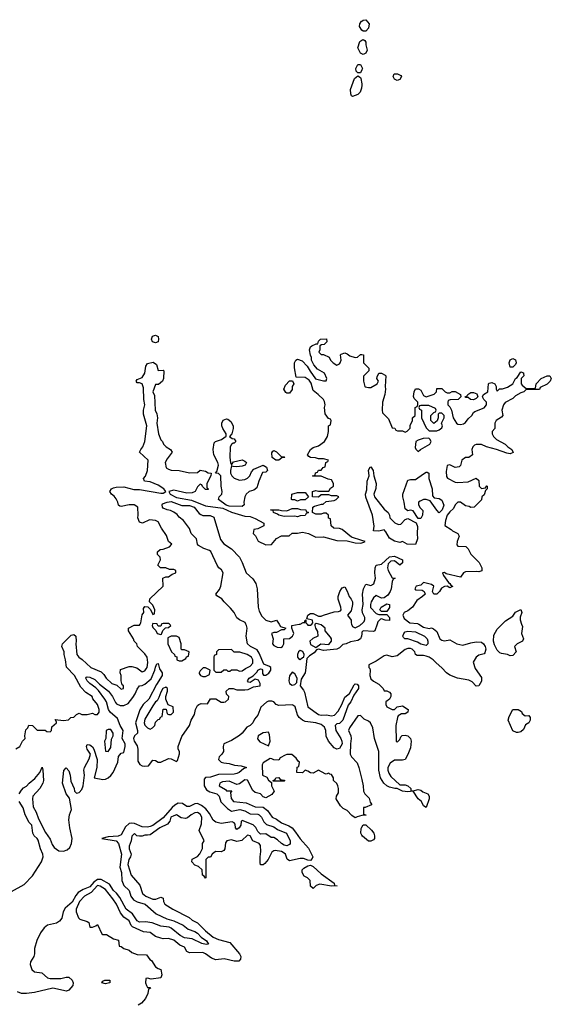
# Model space of a CAD drawing. Header units: inches. Extents: x 2601682 to 2755810, y 449311 to 584050.
# Tile 295 of 505: x 2687397 to 2691442, y 477107 to 484602. Entities that reach past the tile are written whole.
import ezdxf

# ---------------------------------------------------------------- set-up
doc = ezdxf.new("R2010")
doc.units = ezdxf.units.IN
doc.header["$MEASUREMENT"] = 0
for name, color, linetype in [('C6487', 7, 'Continuous'), ('C6488', 7, 'Continuous'), ('C6497', 7, 'Continuous'), ('C6498', 7, 'Continuous')]:
    doc.layers.add(name, color=color, linetype=linetype)

msp = doc.modelspace()

# ---------------------------------------------------------------- linework, layer by layer
at = {"layer": 'C6487', "color": 2}
for points, elevation in [([(2687368.9, 479051.1), (2687398, 479070), (2687418, 479110), (2687438, 479130), (2687435.3, 479150), (2687444.7, 479195.3), (2687458, 479210), (2687467.3, 479232.7), (2687494, 479230), (2687530, 479194), (2687590, 479194), (2687603.6, 479183.6), (2687630, 479182), (2687638, 479190), (2687642, 479218), (2687678, 479250), (2687678, 479258), (2687666, 479274), (2687730, 479266), (2687767.3, 479272.7), (2687786, 479290), (2687810, 479292), (2687830, 479312), (2687850, 479322), (2687870, 479312), (2687910, 479312), (2687950, 479322), (2687970, 479312), (2687990, 479312), (2688002, 479330), (2688002, 479350), (2687990, 479388), (2687952.9, 479432.9), (2687948, 479450), (2687900.9, 479480.9), (2687861.5, 479521.5), (2687815.1, 479610), (2687753.2, 479673.2), (2687746, 479730), (2687735.1, 479770), (2687736, 479790), (2687719, 479830), (2687720.2, 479839.8), (2687722, 479850), (2687790, 479916), (2687810, 479921), (2687824.7, 479910), (2687827.3, 479870), (2687824, 479850), (2687831, 479770), (2687846.8, 479750), (2687872.7, 479732.7), (2687938, 479670), (2688017.1, 479637.1), (2688037.5, 479617.5), (2688056, 479590), (2688098, 479550), (2688136, 479536), (2688170, 479504.7), (2688186, 479510), (2688186, 479530), (2688178, 479538), (2688168, 479570), (2688168.7, 479610), (2688162, 479630), (2688165.2, 479654.8), (2688230, 479678), (2688250, 479678), (2688287.3, 479667.3), (2688330, 479638), (2688350, 479646), (2688360.1, 479659.9), (2688366, 479670), (2688371.3, 479708.7), (2688366, 479750), (2688350, 479775.1), (2688294, 479830), (2688288.7, 479850), (2688268, 479870), (2688262, 479890), (2688226, 479950), (2688226, 479970), (2688268.4, 479991.6), (2688310, 479994), (2688313, 480000)], 6), ([(2687394, 478710), (2687410, 478736), (2687426.6, 478753.4), (2687450, 478766.8), (2687469, 478790), (2687513.3, 478826.7), (2687549.2, 478870), (2687568.7, 478911.3), (2687574, 478890), (2687579.3, 478810), (2687574.4, 478790), (2687550, 478749.4), (2687496.3, 478690), (2687493.4, 478670), (2687499.1, 478610), (2687523, 478570), (2687539.1, 478519.1), (2687594.7, 478414.7), (2687630, 478362.8), (2687643.4, 478323.4), (2687659.4, 478299.4), (2687695.9, 478275.9), (2687730, 478271.3), (2687758, 478282), (2687778.6, 478301.4), (2687791, 478330), (2687796.8, 478370), (2687777.6, 478450), (2687769.8, 478510), (2687776.4, 478550), (2687791.1, 478590), (2687775.1, 478675.1), (2687750, 478709), (2687722.9, 478790), (2687732.5, 478887.5), (2687750, 478906), (2687770, 478882.8), (2687781.3, 478850), (2687785.5, 478805.5), (2687810.4, 478750), (2687813.4, 478730), (2687830, 478713.4), (2687850, 478719.5), (2687870, 478742), (2687879.1, 478770), (2687889.4, 478850), (2687886, 478890), (2687889.3, 478910), (2687925.7, 478974.3), (2687936, 479010), (2687909.6, 479050), (2687904.5, 479070), (2687910, 479084.7), (2687930, 479082), (2687950, 479067.3), (2687961.6, 479050), (2687986, 478970), (2687984.9, 478910), (2687964.7, 478830), (2688030, 478816.9), (2688050, 478820.2), (2688070, 478831.6), (2688091.5, 478848.5), (2688108.5, 478870), (2688143.5, 478950), (2688150, 478992), (2688170, 479018), (2688190, 479024.7), (2688199, 479070), (2688199, 479090), (2688178, 479130), (2688185.6, 479190), (2688160.5, 479230), (2688142.6, 479282.6), (2688086, 479330), (2688073.6, 479350), (2688056.9, 479410), (2688044.7, 479430), (2687995.8, 479495.8), (2687975.6, 479515.6), (2687930, 479547.6), (2687910, 479569.6), (2687899.3, 479590), (2687902.5, 479597.5), (2687910, 479600.7), (2687930, 479597.6), (2687970, 479578.4), (2688004.5, 479544.5), (2688074, 479490), (2688103.8, 479450), (2688124.9, 479404.9), (2688134.3, 479394.3), (2688162, 479382), (2688190, 479380.9), (2688222.5, 479397.5), (2688258, 479442), (2688277, 479470), (2688290, 479506), (2688308.7, 479530), (2688330, 479534), (2688350, 479544.9), (2688396.8, 479583.2), (2688426.3, 479650), (2688430, 479674), (2688440.4, 479699.6), (2688450, 479702), (2688461.3, 479661.3), (2688480.5, 479630), (2688481.6, 479610), (2688437.8, 479542.2), (2688379.5, 479430), (2688336.3, 479390), (2688311.7, 479348.3), (2688278.7, 479250), (2688294.4, 479190), (2688292.7, 479170), (2688270.6, 479149.4), (2688264, 479130), (2688267.3, 479110), (2688290, 479074), (2688296.9, 479050), (2688296.7, 478956.7), (2688312.1, 478932.1), (2688330, 478922.3), (2688350, 478918.9), (2688376.9, 478923.1), (2688410, 478966), (2688430, 478962.8), (2688450, 478950.7), (2688470, 478950.5), (2688530, 478978.8), (2688550, 478976), (2688590, 478956), (2688597.5, 478962.5), (2688612.1, 479012.1), (2688612.3, 479030), (2688602.7, 479050), (2688602, 479070), (2688630, 479144.7), (2688689.5, 479230), (2688702, 479270), (2688726.2, 479313.8), (2688735.1, 479350), (2688750, 479380.7), (2688761.2, 479390), (2688776.8, 479396.8), (2688827.3, 479392.7), (2688850, 479431.3), (2688890, 479430.8), (2688930, 479407.3), (2688950, 479405.5), (2688962, 479410), (2688985.2, 479430), (2688988, 479450), (2688970, 479468), (2688969.4, 479489.4), (2688990, 479510.3), (2689022, 479510), (2689050, 479500.7), (2689110, 479501), (2689136, 479504), (2689177.2, 479522.8), (2689226, 479530), (2689228, 479550), (2689214, 479574), (2689190, 479582), (2689150, 479555.3), (2689138, 479558), (2689129.5, 479570), (2689142.7, 479590), (2689174, 479606), (2689203.3, 479636.7), (2689210, 479650.5), (2689230, 479661), (2689238.8, 479658.8), (2689244.7, 479650), (2689245.4, 479625.4), (2689252.7, 479612.7), (2689270, 479612), (2689293.6, 479626.4), (2689308.7, 479650), (2689308.7, 479670), (2689298.6, 479678.6), (2689255.3, 479695.3), (2689219.3, 479779.3), (2689203.8, 479803.8), (2689154, 479830), (2689129.5, 479850), (2689121.2, 479910), (2689128.7, 479970), (2689124, 479990), (2689118.5, 480000)], 2), ([(2688408, 480000), (2688404.7, 479990), (2688410, 479974), (2688432, 479952), (2688442, 479930), (2688470, 479922), (2688475.3, 479924.7), (2688487.3, 479952.7), (2688507.3, 479972.7), (2688530, 479974), (2688546, 479990), (2688536, 480000)], 6), ([(2688477, 480000), (2688470, 479986), (2688450, 479986), (2688443, 480000)], 6), ([(2689371.2, 480000), (2689382.8, 479982.8), (2689422, 479970), (2689410, 479958), (2689390, 479958), (2689350, 479938), (2689330, 479938), (2689314, 479930), (2689326, 479890), (2689321, 479850), (2689330, 479838), (2689355.3, 479824.7), (2689383.6, 479823.6), (2689398, 479830), (2689408, 479850), (2689406, 479890), (2689450, 479891), (2689474, 479910), (2689482, 479930), (2689468, 479970), (2689468.7, 479990), (2689524.4, 480000)], 2), ([(2689584, 480000), (2689590, 479994), (2689610, 479992), (2689620.4, 479999.6), (2689620.7, 480000)], 2), ([(2689645, 480000), (2689642, 479998), (2689642, 479990), (2689646.8, 479970), (2689663.5, 479943.5), (2689664.7, 479910), (2689628.5, 479891.5), (2689605.5, 479870), (2689610, 479846), (2689650, 479822), (2689689.4, 479850.6), (2689750, 479846.8), (2689769, 479870), (2689769, 479890), (2689762, 479902), (2689722, 479950), (2689722, 479970), (2689690, 479995.3), (2689674.2, 480000)], 2), ([(2689922.3, 480000), (2689930, 479982), (2689950, 479971.3), (2689986, 479990), (2689996.6, 480000)], 2), ([(2690000, 479925.9), (2689998.8, 479910), (2689990.7, 479890), (2689970, 479876), (2689914.9, 479865.1), (2689882, 479850), (2689855.3, 479844.7), (2689830, 479821.2), (2689810, 479809.6), (2689710, 479800.7), (2689670, 479809.3), (2689654.8, 479805.2), (2689638.3, 479781.7), (2689601.3, 479758.7), (2689581.4, 479738.6), (2689572.9, 479647.1), (2689568, 479630), (2689538, 479582), (2689531, 479530), (2689557.5, 479497.5), (2689563.4, 479483.4), (2689590.6, 479370), (2689670, 479313.4), (2689690, 479308.2), (2689730.4, 479310.4), (2689770, 479302), (2689791.9, 479308.1), (2689821, 479339), (2689849, 479390), (2689870, 479444.7), (2689907.3, 479472.7), (2689942.5, 479537.5), (2689950, 479546), (2689964.7, 479544.7), (2689974.8, 479530), (2689974, 479510), (2689940.4, 479459.6), (2689916.3, 479410), (2689895.9, 479384.1), (2689856.3, 479270), (2689830, 479245.2), (2689810, 479242), (2689798, 479230), (2689802, 479190), (2689840.5, 479130), (2689848, 479110), (2689850, 479088.7), (2689830, 479053.2), (2689810, 479049.3), (2689790, 479059), (2689746.6, 479110), (2689730, 479148), (2689726, 479190), (2689716.6, 479216.6), (2689690, 479236), (2689650, 479249.3), (2689570, 479259.6), (2689548.4, 479268.4), (2689524.5, 479290), (2689512, 479310), (2689494, 479370), (2689481.2, 479381.2), (2689470, 479385.2), (2689370, 479381.6), (2689349.7, 479389.7), (2689330, 479409.2), (2689315.5, 479415.5), (2689290, 479413.2), (2689274.4, 479405.6), (2689230.7, 479369.3), (2689210, 479308.7), (2689183.5, 479276.5), (2689170.7, 479250), (2689150.8, 479230), (2689124.7, 479215.3), (2689090, 479169.5), (2689070, 479152), (2689010, 479116), (2688951, 479090), (2688944.9, 479070), (2688946.8, 479030), (2688934.8, 479010), (2688914.8, 478990), (2688910.8, 478970), (2688931.3, 478950), (2688950, 478943.8), (2688990, 478940.4), (2689032, 478928), (2689082, 478922), (2689122, 478910), (2689101, 478899), (2689066.8, 478870), (2689050, 478863), (2689030, 478858.9), (2688910, 478855.8), (2688850, 478834.5), (2688810, 478834), (2688800.4, 478819.6), (2688801.1, 478770), (2688818.3, 478738.3), (2688844, 478724), (2688898, 478710), (2688914.9, 478690), (2688927.2, 478647.2), (2688977.6, 478597.6), (2689010, 478578), (2689072, 478590), (2689110, 478578.7), (2689150, 478555.5), (2689210, 478554.6), (2689219.1, 478550), (2689237, 478530), (2689255.5, 478495.5), (2689275.3, 478475.3), (2689330, 478457.1), (2689357.6, 478437.6), (2689426.8, 478410), (2689456.3, 478350), (2689454.8, 478330), (2689450, 478324), (2689430, 478312.7), (2689410, 478318.4), (2689389.3, 478330), (2689359.5, 478359.5), (2689330, 478375.3), (2689310, 478375.3), (2689270, 478405.2), (2689230, 478400.9), (2689210, 478421.2), (2689193.3, 478453.3), (2689172.6, 478472.6), (2689090, 478506), (2689082, 478498), (2689078.8, 478470), (2689066, 478450), (2689050, 478437.2), (2689039.3, 478450), (2689037.2, 478477.2), (2689029.2, 478489.2), (2689014.6, 478494.6), (2688930, 478484.2), (2688890, 478492.3), (2688870, 478509.3), (2688840.1, 478560.1), (2688813.4, 478593.4), (2688780.7, 478620.7), (2688750, 478636), (2688730, 478632.7), (2688690, 478612), (2688670, 478612), (2688635.8, 478635.8), (2688602.8, 478637.2), (2688577.1, 478622.9), (2688556.3, 478603.7), (2688490, 478527.1), (2688410, 478468.6), (2688390, 478459.2), (2688370, 478455.3), (2688330, 478458.2), (2688270, 478482.8), (2688250, 478485.8), (2688230, 478482), (2688201.6, 478458.4), (2688170, 478396.9), (2688146.3, 478386.3), (2688070, 478381.2), (2688022, 478370), (2688130, 478350.8), (2688150, 478330.7), (2688172.6, 478250), (2688160.3, 478150), (2688172.4, 478110), (2688175.5, 478050), (2688190, 478011.3), (2688230, 477972), (2688244, 477930), (2688262.4, 477902.4), (2688290, 477887.3), (2688350.7, 477870), (2688436.5, 477796.5), (2688516.5, 477756.5), (2688570, 477742), (2688641, 477710), (2688678, 477678), (2688730, 477660.5), (2688750, 477647.3), (2688777.4, 477617.4), (2688819.1, 477590), (2688834.4, 477565.6), (2688817.1, 477562.9), (2688782, 477570), (2688710, 477604.5), (2688650, 477611.6), (2688618, 477630), (2688550, 477686), (2688534, 477694), (2688470, 477700.7), (2688406, 477726), (2688353.3, 477733.3), (2688310, 477732.8), (2688290, 477742.4), (2688255.8, 477795.8), (2688208, 477830), (2688159.6, 477919.6), (2688133.7, 477953.7), (2688110, 477972.7), (2688080.1, 478020.1), (2688016.3, 478056.3), (2687990, 478055.6), (2687962.4, 478037.6), (2687930, 478000.4), (2687879.3, 477980.7), (2687842.9, 477957.1), (2687824.7, 477935.3), (2687795.6, 477884.4), (2687742.5, 477837.5), (2687728, 477810), (2687716.7, 477763.3), (2687701.1, 477738.9), (2687676.7, 477723.3), (2687610, 477709.6), (2687584.4, 477690), (2687555.8, 477650), (2687528.2, 477591.8), (2687510.5, 477530.5), (2687510.8, 477490), (2687503.8, 477470), (2687479.5, 477430), (2687477, 477410), (2687490, 477371), (2687510, 477354.4), (2687565.1, 477345.1), (2687610, 477307.7), (2687630, 477303), (2687710, 477303), (2687750, 477314.4), (2687770, 477312.2), (2687795.5, 477290), (2687804.9, 477270), (2687800.7, 477250), (2687770, 477213.2), (2687752.2, 477207.8), (2687650, 477229.6), (2687510, 477196.3), (2687450, 477187.8), (2687410, 477189.6), (2687380.8, 477200.8)], 2), ([(2690000, 479294.7), (2689990, 479304), (2689970, 479302), (2689906, 479210), (2689899.1, 479190), (2689917.3, 479150), (2689919.1, 479130), (2689913.4, 479090), (2689911.1, 479011.1), (2689922, 478990), (2689965.4, 478945.4), (2689978, 478910), (2690000, 478817.6)], 6), ([(2690000, 478543.4), (2689965.4, 478534.6), (2689950, 478526), (2689923.1, 478543.1), (2689890, 478582), (2689858, 478598), (2689838, 478618), (2689805.2, 478670), (2689808, 478690), (2689823.1, 478716.9), (2689824, 478750), (2689819, 478770), (2689810, 478788), (2689786, 478810), (2689786, 478830), (2689770, 478855.3), (2689758, 478858), (2689750, 478866), (2689730, 478858), (2689720.4, 478860.4), (2689670, 478888), (2689630, 478866), (2689610, 478868), (2689590, 478882), (2689570, 478888), (2689550, 478868), (2689506, 478870), (2689508.4, 478911.6), (2689522, 478918), (2689526, 478950), (2689516.4, 478956.4), (2689500.4, 478980.4), (2689468.4, 479008.4), (2689430, 479008.7), (2689416.9, 479003.1), (2689378, 478982), (2689370, 478966), (2689330, 478968), (2689316.4, 478976.4), (2689302, 478978), (2689250, 478946), (2689242, 478930), (2689244.7, 478850), (2689276.9, 478836.9), (2689290, 478814), (2689314, 478794), (2689314, 478770), (2689334, 478730), (2689316.9, 478703.1), (2689270, 478678), (2689250, 478686), (2689228.9, 478708.9), (2689190, 478719), (2689170, 478734), (2689130, 478812), (2689110, 478814.5), (2689070, 478784), (2689050, 478779), (2688990, 478806), (2688941.1, 478798.9), (2688921, 478790), (2688916, 478770), (2688962, 478742), (2688970, 478732), (2689011.3, 478731.3), (2689002, 478718), (2689006.8, 478673.2), (2689024.7, 478650), (2689120.7, 478640.7), (2689190, 478610.7), (2689250, 478607.3), (2689282.5, 478582.5), (2689318, 478530), (2689350, 478515.5), (2689390, 478488.5), (2689445.7, 478465.7), (2689469.2, 478449.2), (2689496.7, 478416.7), (2689530, 478365.5), (2689594.9, 478294.9), (2689627.3, 478230), (2689623.5, 478216.5), (2689610, 478202), (2689590, 478202.7), (2689556.2, 478216.2), (2689530, 478217.7), (2689450, 478199.3), (2689432.1, 478212.1), (2689418.4, 478250), (2689410, 478258.4), (2689388.7, 478270), (2689342, 478278), (2689330, 478276), (2689315.9, 478264.1), (2689286.8, 478210), (2689262, 478178), (2689250, 478168.7), (2689230, 478168), (2689226, 478186), (2689226, 478230), (2689232.7, 478270), (2689230, 478315.3), (2689219, 478330), (2689171.7, 478351.7), (2689150, 478388), (2689130, 478395.3), (2689086.8, 478353.2), (2689050, 478345.2), (2689010, 478359), (2688974, 478350), (2688963.6, 478336.4), (2688958, 478290), (2688950, 478278), (2688930, 478268), (2688890, 478268.7), (2688876.9, 478263.1), (2688862, 478250), (2688850, 478226), (2688830, 478226), (2688814, 478210), (2688814, 478070), (2688810, 478066), (2688802, 478082), (2688788.4, 478088.4), (2688786, 478130), (2688756.4, 478156.4), (2688730, 478166), (2688708, 478190), (2688708.9, 478211.1), (2688749, 478231), (2688769, 478251), (2688787.3, 478292.7), (2688788.7, 478330), (2688802, 478350), (2688762, 478430), (2688780.4, 478479.6), (2688782.7, 478530), (2688770, 478555.1), (2688750, 478566), (2688730, 478563.7), (2688701, 478550), (2688674.8, 478525.2), (2688659.8, 478520.2), (2688625.2, 478525.2), (2688590, 478548), (2688570, 478542), (2688548.4, 478530), (2688539.9, 478500.1), (2688522.8, 478477.2), (2688462.8, 478450), (2688390, 478397.2), (2688370, 478393.2), (2688350, 478395.3), (2688330, 478386), (2688310, 478386), (2688288.7, 478388.7), (2688270, 478406), (2688250, 478386), (2688246, 478350), (2688231.3, 478310), (2688231.3, 478290), (2688246, 478250), (2688241, 478230), (2688228.2, 478210), (2688220.5, 478170), (2688246, 478090), (2688312.5, 478012.5), (2688330.7, 477950), (2688356, 477930), (2688410, 477907.7), (2688434, 477906), (2688470, 477922), (2688490, 477914), (2688492, 477890), (2688502, 477870), (2688562, 477830), (2688686.4, 477766.4), (2688710, 477747.7), (2688750, 477727.7), (2688810, 477666), (2688870, 477618.7), (2688910, 477599.5), (2688996.3, 477576.3), (2689070.7, 477490), (2689078.8, 477470), (2689078, 477450), (2689065.4, 477434.6), (2689030, 477436), (2688952.9, 477452.9), (2688890, 477446), (2688857.4, 477457.4), (2688810, 477491.8), (2688790, 477500.9), (2688690, 477499), (2688669.3, 477509.3), (2688650, 477542), (2688616.5, 477556.5), (2688570, 477595.6), (2688530, 477607), (2688490, 477605.2), (2688470, 477609), (2688430, 477624), (2688390, 477652), (2688339, 477659), (2688256.1, 477696.1), (2688246.2, 477706.2), (2688230, 477741.2), (2688189.6, 477769.6), (2688163.3, 477803.3), (2688134.3, 477870), (2688106, 477910), (2688050, 477979.6), (2688010, 478006.3), (2687990, 478011), (2687941.6, 477958.4), (2687890, 477929.3), (2687853.4, 477890), (2687826, 477830), (2687826, 477810), (2687844, 477764), (2687855.3, 477755.3), (2687910, 477738), (2687922, 477730), (2687930, 477694), (2687950, 477694), (2687976.4, 477703.6), (2687990, 477714), (2688022.8, 477642.8), (2688030, 477638), (2688056.8, 477636.8), (2688110, 477604.7), (2688150, 477594), (2688154, 477550), (2688170, 477546), (2688190, 477531.3), (2688230, 477518), (2688250, 477502), (2688290, 477484.7), (2688362, 477482), (2688387.1, 477447.1), (2688398.8, 477438.8), (2688431, 477391), (2688450, 477378), (2688471.6, 477371.6), (2688478, 477330), (2688470, 477308.7), (2688398, 477298), (2688370, 477306), (2688358, 477302), (2688354, 477270), (2688362, 477250), (2688370, 477234), (2688390, 477234), (2688392, 477230), (2688378, 477222), (2688372, 477190), (2688354, 477150), (2688323.6, 477116.4), (2688299.6, 477100.4)], 6), ([(2687333.8, 477966.2), (2687430, 478017.4), (2687494.2, 478085.8), (2687563, 478190), (2687575.1, 478230), (2687573.3, 478250), (2687556.3, 478290), (2687536.9, 478356.9), (2687529.3, 478370), (2687507, 478390), (2687498, 478410), (2687489.4, 478469.4), (2687469.4, 478490), (2687439.5, 478550), (2687423.3, 478603.3), (2687394, 478650)], 2), ([(2690000, 478394.8), (2689998, 478398), (2689994, 478410), (2689994.6, 478445.4), (2690000, 478454.8)], 6)]:
    msp.add_lwpolyline(points, dxfattribs=dict(at, elevation=elevation))
for points, elevation in [([(2688590, 479908), (2688550, 479908), (2688524.7, 479895.3), (2688524.7, 479850), (2688552, 479790), (2688574, 479770), (2688578, 479758), (2688592.7, 479752.7), (2688594, 479730), (2688610, 479722), (2688630, 479722), (2688662, 479738), (2688667.3, 479752.7), (2688682, 479758), (2688686, 479790), (2688650, 479806), (2688630, 479806), (2688626, 479810), (2688626, 479850), (2688610, 479898)], 6), ([(2689008.4, 479808.4), (2688910, 479806), (2688894, 479790), (2688894, 479770), (2688878, 479762), (2688874, 479750), (2688874, 479650), (2688890, 479634), (2688930, 479634), (2688950, 479652), (2688971.6, 479651.6), (2688982, 479642), (2688996.4, 479643.6), (2689010, 479652), (2689050, 479654), (2689070, 479642), (2689090, 479644.7), (2689116, 479664), (2689150, 479681), (2689170, 479704.7), (2689172.3, 479730), (2689162, 479750), (2689128, 479770), (2689072.7, 479787.3), (2689030, 479788)], 6), ([(2689530, 479801.2), (2689518.8, 479790), (2689510.8, 479770), (2689511.3, 479750), (2689518, 479738), (2689530, 479731.3), (2689550, 479746), (2689558, 479750), (2689562, 479770), (2689552, 479792)], 2), ([(2688810, 479668), (2688792.7, 479667.3), (2688770, 479646), (2688762, 479630), (2688763.6, 479623.6), (2688774, 479610), (2688790, 479602), (2688810, 479602), (2688842, 479618), (2688846, 479650)], 6), ([(2689470, 479635.3), (2689450, 479608), (2689444.9, 479570), (2689451, 479550), (2689470, 479534.8), (2689490, 479541), (2689504.7, 479555.3), (2689509, 479590), (2689490, 479622)], 2), ([(2688510, 479522), (2688487.3, 479510), (2688470, 479482), (2688456.8, 479443.2), (2688442, 479418), (2688430, 479408.7), (2688410, 479379), (2688350, 479278), (2688345.5, 479250), (2688350, 479232), (2688370, 479211.3), (2688390, 479202), (2688408.4, 479211.6), (2688426, 479230), (2688430, 479254), (2688450, 479274), (2688462, 479278), (2688470, 479294), (2688482, 479298), (2688490, 479354), (2688512.7, 479352.7), (2688518, 479318), (2688532.7, 479312.7), (2688550, 479312), (2688568, 479330), (2688566, 479370), (2688527.3, 479387.3), (2688508.4, 479428.4), (2688508, 479450), (2688522, 479490), (2688522, 479510)], 6), ([(2688090, 479198), (2688070, 479198), (2688054, 479190), (2688052, 479130), (2688042, 479110), (2688050, 479034), (2688070, 479032), (2688090, 479062), (2688095.5, 479124.5), (2688108, 479150), (2688108, 479170)], 6), ([(2689290, 479178), (2689250, 479173.2), (2689211, 479150), (2689207.3, 479127.3), (2689223.5, 479103.5), (2689290, 479074), (2689302, 479110), (2689298, 479158)], 6), ([(2689326, 478806), (2689326, 478810), (2689342, 478818), (2689346, 478830), (2689370, 478834), (2689378, 478818), (2689410, 478812), (2689414, 478810), (2689410, 478806)], 6), ([(2689770, 478005.2), (2689679.8, 478020.2), (2689652, 478010), (2689630, 477988.7), (2689610, 478006), (2689608, 478050), (2689588, 478070), (2689561.5, 478081.5), (2689545.2, 478110), (2689546, 478130), (2689558, 478142), (2689590, 478160.7), (2689610, 478166.8), (2689630, 478156), (2689690, 478100.7), (2689791, 478030), (2689792, 478012), (2689811.6, 478008.4)], 6), ([(2688050, 477263.7), (2688022, 477270), (2688030, 477282), (2688046, 477290), (2688082, 477290), (2688082, 477270), (2688070, 477267)], 2)]:
    msp.add_lwpolyline(points, close=True, dxfattribs=dict(at, elevation=elevation))
at = {"layer": 'C6488', "color": 2}
for points, elevation in [([(2690000, 484523), (2689982, 484550), (2689986, 484570), (2689998, 484590), (2690000, 484591.3)], 6), ([(2690000, 484342), (2689990, 484346), (2689968.9, 484388.9), (2689984.7, 484435.3), (2690000, 484445.4)], 6), ([(2690000, 484219.8), (2689990, 484198), (2689970, 484198), (2689958, 484210), (2689955.3, 484230), (2689970, 484262), (2689990, 484262), (2690000, 484240.2)], 6), ([(2690000, 484103), (2689998, 484082), (2689986.8, 484050), (2689970, 484033.2), (2689950, 484024), (2689930, 484018), (2689922, 484022), (2689916.4, 484036.4), (2689914, 484070), (2689945.2, 484154.8), (2689970, 484174), (2689990, 484162), (2689994, 484154), (2690000, 484114.4)], 6), ([(2690000, 480638.2), (2689922.5, 480662.5), (2689850, 480722), (2689830, 480728.7), (2689788, 480730), (2689768, 480750), (2689762, 480802), (2689747.3, 480807.3), (2689746, 480830), (2689730, 480846), (2689710, 480846), (2689690, 480838), (2689650, 480838), (2689626, 480850), (2689628, 480890), (2689641.2, 480898.8), (2689692.7, 480912.7), (2689707.3, 480912.7), (2689730, 480934), (2689790, 480942), (2689806, 480950), (2689826, 480970), (2689810, 480978), (2689770, 480978), (2689750, 480986), (2689690, 480986), (2689670, 480968), (2689626, 480970), (2689626, 481010), (2689650, 481018), (2689670, 481012), (2689750, 481014), (2689763.1, 481036.9), (2689786, 481050), (2689786, 481070), (2689770, 481098), (2689743.1, 481103.1), (2689690, 481126), (2689630, 481126), (2689626, 481130), (2689646, 481134), (2689648.4, 481151.6), (2689662, 481158), (2689670, 481174), (2689690, 481174), (2689707.3, 481192.7), (2689722, 481198), (2689726, 481230), (2689742, 481238), (2689746, 481250), (2689710, 481258), (2689670, 481258), (2689647.3, 481267.3), (2689610, 481268), (2689596.4, 481276.4), (2689586, 481290), (2689610, 481331.3), (2689630, 481344.7), (2689670, 481358), (2689715.3, 481390), (2689738, 481430), (2689746, 481466), (2689746, 481510), (2689762, 481518), (2689766, 481550), (2689762, 481562), (2689747.3, 481567.3), (2689720.4, 481600.4), (2689715.3, 481650), (2689722, 481670), (2689716.4, 481696.4), (2689708, 481710), (2689668, 481750), (2689630, 481778), (2689614.8, 481834.8), (2689598.9, 481858.9), (2689570, 481879), (2689500.4, 481880.4), (2689488.9, 481951.1), (2689488.7, 481990), (2689498, 482010), (2689510, 482018), (2689545.4, 482005.4), (2689585.4, 481965.4), (2689606.4, 481926.4), (2689647.3, 481867.3), (2689708, 481852), (2689730, 481854), (2689735.3, 481870), (2689715.3, 481910), (2689662.7, 481942.7), (2689634.6, 481974.6), (2689618, 482010), (2689618, 482030), (2689608.9, 482048.9), (2689602, 482090), (2689609.1, 482110.9), (2689620.2, 482119.8), (2689654, 482134), (2689666, 482134), (2689670, 482154), (2689686, 482170), (2689731.6, 482171.6), (2689734, 482150), (2689714, 482130), (2689692.7, 482127.3), (2689682, 482118), (2689682, 482090), (2689674, 482070), (2689690, 482054), (2689710, 482054), (2689752.7, 482032.7), (2689762, 482010), (2689782, 481990), (2689810, 481972), (2689830, 481982), (2689835.3, 481990), (2689842, 482010), (2689838, 482050), (2689844, 482056), (2689870, 482064.7), (2689890, 482058), (2689910, 482042.8), (2689948.7, 482031.3), (2689968, 482032), (2689990, 482054), (2690000, 482052.3)], 6), ([(2688313, 480000), (2688318, 480010), (2688329.2, 480070.8), (2688342, 480090), (2688340.4, 480119.6), (2688350, 480134), (2688372.7, 480132.7), (2688392.7, 480112.7), (2688410, 480074), (2688422, 480078), (2688426, 480110), (2688410, 480146), (2688386, 480170), (2688387.3, 480192.7), (2688488, 480290), (2688486, 480350), (2688510, 480362), (2688530, 480362), (2688558, 480382), (2688586, 480390), (2688586, 480410), (2688570, 480415.3), (2688536.4, 480416.4), (2688510, 480428), (2688468.9, 480428.9), (2688448, 480450), (2688468, 480490), (2688466, 480510), (2688446, 480530), (2688446, 480550), (2688466, 480570), (2688490, 480571.3), (2688538, 480590), (2688555.3, 480610), (2688529.2, 480629.2), (2688514.2, 480674.2), (2688475.1, 480730), (2688450, 480779.3), (2688430, 480789.3), (2688385.4, 480794.6), (2688331.1, 480768.9), (2688310, 480778), (2688295.3, 480810), (2688299, 480830), (2688295.3, 480890), (2688268.4, 480908.4), (2688230, 480909), (2688170, 480895.3), (2688158, 480898), (2688150, 480906), (2688144, 480930), (2688130, 480955.3), (2688114.8, 480974.8), (2688095.3, 480990), (2688084, 481010), (2688095.3, 481030), (2688110, 481037.3), (2688130, 481044), (2688190, 481046), (2688265.1, 481025.1), (2688310, 481024.4), (2688470, 480997), (2688490, 480998.4), (2688509.3, 481010), (2688494.5, 481030), (2688450, 481059.5), (2688390, 481082.7), (2688348, 481090), (2688338, 481110), (2688354, 481126), (2688368.7, 481170), (2688374, 481250), (2688308, 481310), (2688318, 481330), (2688335.3, 481350), (2688348.7, 481390), (2688365.2, 481510), (2688340.2, 481600.2), (2688339.3, 481630), (2688349, 481671), (2688340.9, 481710), (2688340.1, 481800.1), (2688330, 481829), (2688310, 481838), (2688290, 481838), (2688284, 481850), (2688290, 481862), (2688330, 481878), (2688349, 481910), (2688356, 481964), (2688370, 481983.8), (2688413.7, 481993.7), (2688437.1, 481977.1), (2688450, 481932), (2688490, 481934), (2688494, 481930), (2688491.6, 481871.6), (2688484.7, 481850), (2688454.4, 481825.6), (2688430, 481826), (2688411.3, 481770), (2688422, 481742), (2688428.5, 481630), (2688441, 481601), (2688446.8, 481570), (2688441, 481530), (2688453.4, 481450), (2688470, 481404.7), (2688484.7, 481390), (2688491.3, 481370), (2688511.3, 481350), (2688544.7, 481330), (2688558, 481310), (2688519.9, 481260.1), (2688504.9, 481230), (2688510.6, 481190.6), (2688530, 481179.1), (2688550, 481174), (2688610.7, 481170.7), (2688688, 481152), (2688750, 481154), (2688770, 481174), (2688810, 481164.7), (2688830, 481152), (2688854, 481150), (2688852, 481130), (2688822, 481070), (2688822, 481042), (2688832, 481030), (2688830, 481026), (2688810, 481026), (2688787.3, 481047.3), (2688782, 481062), (2688770, 481066), (2688750, 481046), (2688732, 481010), (2688710, 480999.3), (2688670, 480998.4), (2688570, 481021.3), (2688532, 481010), (2688542, 480990), (2688590, 480963.6), (2688704.3, 480944.3), (2688810, 480902), (2688943.1, 480883.1), (2689010, 480854), (2689110, 480823), (2689150, 480820.5), (2689190, 480804), (2689254, 480770), (2689254, 480750), (2689210, 480726), (2689178, 480722), (2689174, 480690), (2689191.6, 480671.6), (2689211.6, 480631.6), (2689270, 480604.7), (2689314, 480606), (2689350, 480652), (2689388.4, 480671.6), (2689447.3, 480672.7), (2689470, 480694), (2689510, 480692), (2689550, 480702), (2689594, 480690), (2689650, 480662), (2689710, 480666), (2689810, 480637.3), (2689890, 480634.8), (2689950, 480618.8), (2689990, 480618), (2690000, 480620.1)], 6), ([(2689118.5, 480000), (2689112, 480012), (2689070, 480032.3), (2689050, 480049.4), (2689029.6, 480090), (2689002, 480122), (2688951.8, 480170), (2688934.2, 480194.2), (2688897.2, 480217.2), (2688890, 480228), (2688916.2, 480263.8), (2688928.2, 480290), (2688944.2, 480390), (2688932.8, 480412.8), (2688912.7, 480430), (2688899.5, 480450), (2688852.5, 480552.5), (2688842, 480562), (2688797.2, 480577.2), (2688758, 480598), (2688749.2, 480610), (2688741.2, 480650), (2688701.2, 480690), (2688690, 480728), (2688644, 480790), (2688610, 480815.3), (2688594.8, 480834.8), (2688570, 480854), (2688545.6, 480865.6), (2688518, 480870), (2688490, 480883.7), (2688483.7, 480890), (2688481.2, 480910), (2688484.5, 480915.5), (2688518, 480930), (2688550, 480934.9), (2688630, 480904.9), (2688690, 480903.1), (2688724.9, 480890), (2688762.3, 480842.3), (2688774.2, 480834.2), (2688790, 480827.3), (2688847.3, 480827.3), (2688874.4, 480814.4), (2688924.4, 480644.4), (2688950, 480610.8), (2689010, 480574.8), (2689070.6, 480510), (2689090.6, 480470), (2689119.5, 480390), (2689170, 480345.5), (2689194.4, 480310), (2689204.4, 480270), (2689212.4, 480130), (2689219.9, 480099.9), (2689240.5, 480060.5), (2689270, 480031), (2689310, 480018), (2689350, 480031.3), (2689371.2, 480000)], 2), ([(2689620.7, 480000), (2689628, 480010), (2689626, 480030), (2689582, 480042), (2689589.2, 480070), (2689610, 480082.8), (2689630, 480080.7), (2689670, 480062), (2689690, 480061), (2689708, 480070), (2689790, 480093.4), (2689824, 480096), (2689837.2, 480102.8), (2689842, 480110), (2689841.2, 480130), (2689819.3, 480190), (2689821.2, 480210), (2689833.2, 480250), (2689846, 480270), (2689850, 480276), (2689870, 480284.7), (2689890, 480251.3), (2689904.9, 480210), (2689919.3, 480190), (2689928.2, 480170), (2689930.4, 480150), (2689918, 480102), (2689892, 480070), (2689918, 480030), (2689918, 480010), (2689922.3, 480000)], 2), ([(2689524.4, 480000), (2689530, 480001), (2689554, 480014), (2689566, 480014), (2689566, 480026), (2689574, 480034), (2689574, 480010), (2689584, 480000)], 2), ([(2688443, 480000), (2688442, 480002), (2688410, 480006), (2688408, 480000)], 6), ([(2688536, 480000), (2688530, 480006), (2688490, 480006), (2688478, 480002), (2688477, 480000)], 6), ([(2689674.2, 480000), (2689654, 480006), (2689645, 480000)], 2), ([(2689996.6, 480000), (2690000, 480003.2)], 2)]:
    msp.add_lwpolyline(points, dxfattribs=dict(at, elevation=elevation))
at = {"layer": 'C6488', "color": 2, "elevation": 6}
for points in [[(2688430, 482142), (2688408.5, 482148.5), (2688401.3, 482170), (2688408.4, 482191.6), (2688430, 482200.4), (2688450.3, 482190.3), (2688454, 482170), (2688450, 482149.3)], [(2689430, 481758), (2689423.1, 481763.1), (2689408, 481790), (2689420.2, 481819.8), (2689450, 481852), (2689474, 481854), (2689482, 481830), (2689471.3, 481810), (2689470, 481786), (2689450, 481758)], [(2689010, 481214), (2689024, 481236), (2689090, 481251.3), (2689110, 481242), (2689122, 481230), (2689114, 481210), (2689090, 481202), (2689050, 481197.2), (2689020.2, 481200.2), (2689010, 481206), (2689001, 481170), (2689001, 481150), (2689011.3, 481130), (2689030, 481111.3), (2689070, 481096), (2689110, 481101), (2689130, 481111.3), (2689148.7, 481130), (2689160.9, 481159.1), (2689179, 481181), (2689250, 481212), (2689275.3, 481195.3), (2689282, 481170), (2689270, 481158), (2689244.7, 481155.3), (2689216, 481090), (2689201, 481039), (2689179.1, 481020.9), (2689142, 481010), (2689121, 480990), (2689111, 480970), (2689102.8, 480930), (2689106, 480910), (2689090, 480897.2), (2688990, 480897.6), (2688967.2, 480907.2), (2688909, 480950), (2688915.3, 480970), (2688934, 480990), (2688939, 481010), (2688928.9, 481051.1), (2688928.4, 481128.4), (2688910, 481148), (2688886, 481150), (2688898, 481162), (2688909, 481210), (2688905.2, 481230), (2688875.1, 481290), (2688869, 481330), (2688878, 481382), (2688886, 481390), (2688933.6, 481406.4), (2688967.3, 481432.7), (2688968, 481450), (2688942, 481490), (2688935.3, 481510), (2688935.3, 481530), (2688945.6, 481554.4), (2688970, 481564.7), (2688982, 481562), (2689003.6, 481543.6), (2689022, 481510), (2689022, 481490), (2689011.3, 481448.7), (2688994, 481430), (2689012.7, 481412.7), (2689030, 481412), (2689042, 481390), (2689030, 481378), (2689022, 481378), (2689010, 481368), (2688998, 481350), (2688996, 481270), (2689002, 481230)], [(2689390, 481274), (2689410, 481274), (2689414, 481270), (2689392.7, 481267.3), (2689370, 481248.7), (2689346, 481250), (2689318, 481270), (2689316.4, 481303.6), (2689322, 481318), (2689330, 481322), (2689350, 481312)], [(2689510, 480938), (2689490, 480946), (2689470, 480946), (2689466, 480950), (2689468, 480990), (2689510, 481002), (2689570, 481002), (2689594, 480970), (2689570, 480948), (2689532.7, 480947.3)], [(2689510, 480818), (2689490, 480822), (2689410, 480821.2), (2689370, 480829.3), (2689358.6, 480838.6), (2689328, 480850), (2689326, 480866), (2689306, 480870), (2689368.4, 480871.6), (2689390, 480864.7), (2689430, 480862), (2689470, 480882), (2689510, 480882), (2689532.7, 480872.7), (2689574, 480870), (2689578, 480858), (2689594, 480850), (2689578, 480842), (2689570, 480828), (2689530, 480826)]]:
    msp.add_lwpolyline(points, close=True, dxfattribs=at)
at = {"layer": 'C6497', "color": 2}
for points, elevation in [([(2690433.1, 480000), (2690470, 479976.4), (2690512.5, 479967.5), (2690530, 479971.3), (2690545.4, 479965.4), (2690570, 479944.7), (2690594, 479890), (2690610, 479878), (2690630, 479873), (2690670, 479881), (2690722, 479850), (2690770, 479841.6), (2690830, 479858.8), (2690870, 479864.9), (2690910, 479862.8), (2690926, 479850), (2690938, 479830), (2690943, 479810), (2690937.1, 479782.9), (2690930, 479774), (2690890, 479764), (2690871.3, 479750), (2690846.8, 479710), (2690862, 479662), (2690910, 479594), (2690910, 479566), (2690891.3, 479530), (2690870, 479528.7), (2690840.4, 479560.4), (2690814.6, 479574.6), (2690729.5, 479589.5), (2690670, 479612.7), (2690644, 479630), (2690610, 479669), (2690565.6, 479705.6), (2690544, 479730), (2690514, 479750), (2690490, 479758), (2690470, 479762.7), (2690421.2, 479761.2), (2690409, 479769), (2690404, 479790), (2690384, 479810), (2690370, 479815.6), (2690350, 479816.2), (2690330, 479807), (2690270, 479759.3), (2690230, 479752.7), (2690190, 479764), (2690170, 479759), (2690110, 479719), (2690054, 479690), (2690054, 479670), (2690062, 479662), (2690064.7, 479650), (2690061, 479610), (2690070, 479584.7), (2690090, 479566), (2690130, 479544.7), (2690162, 479510), (2690170, 479494), (2690190, 479492), (2690210, 479482), (2690222, 479470), (2690222, 479450), (2690212, 479430), (2690182, 479410), (2690182.8, 479390), (2690191.3, 479370), (2690230, 479351.3), (2690248.4, 479351.6), (2690270, 479372), (2690310, 479378), (2690352, 479350), (2690350.6, 479329.4), (2690330, 479319), (2690302, 479318), (2690278, 479302), (2690270.9, 479289.1), (2690258, 479230), (2690262, 479110), (2690270, 479102), (2690290, 479122), (2690298, 479142), (2690308, 479152), (2690330, 479156), (2690350, 479151), (2690370, 479131), (2690374.9, 479110), (2690370, 479058), (2690351.6, 479008.4), (2690331, 478969), (2690310, 478964), (2690250, 478964.5), (2690216.7, 478943.3), (2690198, 478910), (2690198.8, 478890), (2690207.1, 478867.1), (2690220.7, 478840.7), (2690290, 478778), (2690330, 478777.3), (2690350.4, 478770.4), (2690372, 478750), (2690374, 478734), (2690392, 478732), (2690430, 478741), (2690450, 478736), (2690464.9, 478724.9), (2690502, 478710), (2690512, 478690), (2690511.6, 478671.6), (2690490, 478606), (2690470, 478618), (2690455.3, 478650), (2690429, 478670), (2690390, 478728), (2690350, 478724), (2690310, 478729.2), (2690269, 478749), (2690251, 478749), (2690210, 478759), (2690189.4, 478769.4), (2690168.7, 478790), (2690142, 478830), (2690128.9, 478888.9), (2690129.2, 479030), (2690097.2, 479130), (2690085.2, 479210), (2690065.2, 479250), (2690050, 479262.7), (2690018, 479278), (2690000, 479294.7)], 6), ([(2690116.3, 480000), (2690099.1, 479950), (2690090, 479943.6), (2690011.1, 479948.9), (2690001, 479939), (2690000, 479925.9)], 2), ([(2691216.3, 480000), (2691222, 479982), (2691216, 479930), (2691231, 479889), (2691222, 479870), (2691182, 479850), (2691162, 479830), (2691174.8, 479790), (2691150, 479762), (2691130, 479759), (2691110, 479769.3), (2691062, 479778), (2691050, 479782), (2691030, 479802), (2691010, 479842), (2691002, 479870), (2691003.7, 479916.3), (2691030, 479962), (2691067.5, 480000)], 6), ([(2690000, 478817.6), (2690011.3, 478770), (2690012, 478730), (2690022, 478710), (2690056.3, 478676.3), (2690064.7, 478644.7), (2690074, 478630), (2690074, 478626), (2690026, 478606), (2690014, 478606), (2690014, 478554), (2690034, 478550), (2690030, 478546), (2690010, 478546), (2690000, 478543.4)], 6), ([(2690000, 478454.8), (2690010, 478472), (2690030, 478472), (2690073.2, 478433.2), (2690091, 478410), (2690098, 478390), (2690098, 478370), (2690090, 478358), (2690070, 478348.7), (2690050, 478348), (2690005.6, 478385.6), (2690000, 478394.8)], 6)]:
    msp.add_lwpolyline(points, dxfattribs=dict(at, elevation=elevation))
for points, elevation in [([(2690490, 479838), (2690450, 479847.8), (2690423.1, 479863.1), (2690350, 479889.6), (2690328, 479890), (2690318, 479898), (2690313.2, 479910), (2690320.9, 479930), (2690330, 479942.8), (2690350, 479947.3), (2690410, 479941.6), (2690477.3, 479910), (2690498.7, 479890), (2690503.7, 479870), (2690502, 479850)], 2), ([(2691242, 479302), (2691270, 479304.7), (2691281, 479290), (2691281, 479270), (2691271, 479250), (2691244.7, 479235.3), (2691230, 479198), (2691210, 479182), (2691190, 479175.3), (2691176.4, 479176.4), (2691150, 479188), (2691114, 479270), (2691122, 479298), (2691150, 479351.3), (2691190, 479351), (2691214.4, 479334.4), (2691221, 479321)], 6)]:
    msp.add_lwpolyline(points, close=True, dxfattribs=dict(at, elevation=elevation))
at = {"layer": 'C6498', "color": 2}
for points, elevation in [([(2690000, 484591.3), (2690010, 484598), (2690030, 484602), (2690056, 484570), (2690050, 484538), (2690030, 484515.3), (2690010, 484515.3), (2690001.2, 484521.2), (2690000, 484523)], 6), ([(2690000, 484445.4), (2690010, 484452), (2690023.6, 484443.6), (2690031, 484431), (2690031, 484410), (2690041, 484370), (2690030, 484348), (2690010, 484338), (2690000, 484342)], 6), ([(2690000, 484240.2), (2690004.7, 484230), (2690000, 484219.8)], 6), ([(2690000, 484114.4), (2690000.7, 484110), (2690000, 484103)], 6), ([(2690000, 482052.3), (2690014, 482050), (2690014, 481990), (2690054, 481950), (2690054, 481930), (2690012.7, 481887.3), (2690012, 481850), (2690022, 481810), (2690026.4, 481806.4), (2690050, 481801), (2690070, 481802.8), (2690118, 481830), (2690128, 481850), (2690115.3, 481870), (2690116.4, 481883.6), (2690128.9, 481911.1), (2690151.1, 481911.1), (2690176.9, 481896.9), (2690182, 481890), (2690178, 481810), (2690181, 481790), (2690174.8, 481750), (2690157.3, 481690), (2690154.8, 481630), (2690158, 481610), (2690204.5, 481564.5), (2690230, 481494), (2690251.3, 481491.3), (2690258, 481478), (2690272.7, 481472.7), (2690310, 481472), (2690330, 481462), (2690346, 481470), (2690367.3, 481492.7), (2690368.4, 481511.6), (2690386, 481550), (2690386, 481570), (2690406, 481590), (2690406, 481650), (2690422, 481658), (2690426, 481670), (2690426, 481690), (2690398, 481718), (2690394.6, 481734.6), (2690399, 481770), (2690410, 481792), (2690431.6, 481791.6), (2690450, 481782), (2690470, 481742), (2690490, 481732), (2690550, 481752), (2690568, 481770), (2690570, 481794), (2690610, 481794), (2690634, 481770), (2690650, 481762), (2690670, 481762), (2690688.4, 481771.6), (2690710, 481772), (2690752, 481750), (2690754, 481730), (2690734, 481710), (2690672.7, 481707.3), (2690658, 481702), (2690654, 481690), (2690654, 481670), (2690670, 481654), (2690682, 481630), (2690696, 481570), (2690721, 481530), (2690730, 481522.8), (2690750, 481520.7), (2690774, 481526), (2690790, 481536), (2690810, 481564.7), (2690838, 481590), (2690849, 481611), (2690860.2, 481619.8), (2690930, 481646), (2690948.7, 481670), (2690948.7, 481690), (2690928, 481710), (2690918, 481730), (2690926, 481750), (2690958, 481770), (2690964, 481830), (2690970, 481836), (2690990, 481841), (2691012, 481830), (2691022, 481810), (2691022, 481790), (2691030, 481774), (2691048, 481792), (2691070, 481792), (2691110, 481804.7), (2691149.1, 481830.9), (2691168.7, 481870), (2691182, 481878), (2691210, 481922), (2691230, 481914), (2691231.6, 481908.4), (2691232, 481890), (2691212, 481870), (2691212, 481830), (2691219.6, 481819.6), (2691250, 481794), (2691310, 481794), (2691322, 481798), (2691326, 481830), (2691366, 481870), (2691410, 481892), (2691432, 481892), (2691442, 481870), (2691434, 481850), (2691411.6, 481828.4), (2691358, 481802), (2691352.7, 481787.3), (2691250, 481786), (2691234, 481770), (2691210, 481762), (2691170, 481738), (2691150, 481718), (2691090, 481688), (2691078, 481670), (2691064.7, 481630), (2691074, 481590), (2691063.6, 481576.4), (2691022, 481550), (2691012, 481530), (2691012, 481490), (2690992, 481468), (2690991.3, 481450), (2691001, 481430), (2691025.8, 481405.8), (2691092, 481370), (2691112, 481350), (2691142, 481330), (2691152.7, 481307.3), (2691130, 481298), (2691103.1, 481303.1), (2691026, 481330), (2690949.2, 481349.2), (2690910, 481368.7), (2690870, 481368.7), (2690856.9, 481363.1), (2690844.7, 481350), (2690838, 481330), (2690842, 481290), (2690814, 481270), (2690790, 481268), (2690762, 481250), (2690751.6, 481208.4), (2690742, 481198), (2690710, 481194), (2690670, 481213.2), (2690650, 481208), (2690642, 481162), (2690645.4, 481125.4), (2690651.3, 481111.3), (2690710, 481082), (2690730, 481078), (2690810, 481084.7), (2690871.1, 481111.1), (2690890, 481094), (2690894, 481050), (2690910, 481034), (2690942, 481038), (2690946, 481050), (2690950, 481054), (2690954, 481050), (2690954, 481030), (2690942, 481018), (2690930, 480986), (2690914, 480970), (2690910, 480946), (2690854, 480890), (2690830, 480888), (2690816.4, 480896.4), (2690790, 480902), (2690750, 480928), (2690730, 480928), (2690710, 480908), (2690699.1, 480880.9), (2690670, 480856.2), (2690648.9, 480830), (2690636.4, 480790), (2690630.9, 480750.9), (2690681.1, 480721.1), (2690690, 480711), (2690732, 480690), (2690742, 480670), (2690724.7, 480630), (2690723.6, 480603.6), (2690730, 480594), (2690791.6, 480591.6), (2690810, 480574), (2690830, 480534), (2690894, 480470), (2690914, 480430), (2690912.7, 480407.3), (2690890, 480398), (2690870, 480402), (2690790, 480398), (2690774, 480390), (2690750, 480358), (2690642.7, 480382.7), (2690630, 480393.2), (2690614, 480390), (2690621, 480370), (2690658.8, 480318.8), (2690671, 480310), (2690676.9, 480296.9), (2690690.8, 480290), (2690690, 480286), (2690670, 480278), (2690650, 480288.7), (2690630, 480288), (2690606.8, 480273.2), (2690592, 480250), (2690570, 480228.7), (2690548, 480230), (2690538, 480250), (2690548, 480290), (2690530, 480302), (2690470, 480318), (2690450, 480298), (2690414, 480290), (2690404.7, 480270), (2690410, 480262), (2690459.6, 480259.6), (2690474, 480250), (2690482, 480230), (2690462, 480210), (2690419.8, 480180.2), (2690386.8, 480130), (2690350, 480101.2), (2690322, 480090), (2690311.3, 480070), (2690323.5, 480043.5), (2690366, 480010), (2690425.1, 480005.1), (2690433.1, 480000)], 6), ([(2690000, 480620.1), (2690016.4, 480623.6), (2690026, 480630), (2690000, 480638.2)], 6), ([(2690000, 480003.2), (2690019, 480021), (2690023.1, 480036.9), (2690024, 480050), (2690006.3, 480086.3), (2690002.7, 480110), (2690009.4, 480150), (2690006, 480230), (2690012, 480270), (2690030, 480306), (2690070, 480294.8), (2690092, 480308), (2690104, 480350), (2690099, 480390), (2690102, 480430), (2690108.7, 480450), (2690150, 480458), (2690210, 480514), (2690250, 480518.8), (2690311, 480490), (2690310, 480468), (2690290, 480448.7), (2690250, 480482), (2690221, 480479), (2690201, 480459), (2690196, 480430), (2690201, 480410), (2690230, 480354), (2690254, 480350), (2690238, 480342), (2690230, 480326), (2690223, 480270), (2690215.5, 480250), (2690198.7, 480221.3), (2690170, 480201.2), (2690150, 480199.3), (2690110, 480218), (2690090, 480202), (2690070.8, 480170), (2690066, 480150), (2690067.5, 480127.5), (2690110, 480082), (2690130, 480074), (2690190, 480074), (2690210, 480051.3), (2690210, 480029.4), (2690178, 480030), (2690150, 480042), (2690142, 480038), (2690122.4, 480017.6), (2690116.3, 480000)], 2), ([(2691067.5, 480000), (2691093.6, 480026.4), (2691150, 480062), (2691170, 480091.3), (2691210, 480112), (2691218, 480090), (2691205.4, 480054.6), (2691205.4, 480034.6), (2691216.3, 480000)], 6)]:
    msp.add_lwpolyline(points, dxfattribs=dict(at, elevation=elevation))
for points, elevation in [([(2690270, 484138), (2690248, 484150), (2690238, 484170), (2690246, 484190), (2690271.1, 484191.1), (2690296.9, 484176.9), (2690302, 484170), (2690290, 484146)], 6), ([(2691130, 481958), (2691121.2, 481990), (2691130, 482012), (2691150, 482022), (2691170, 482012), (2691174.8, 481990), (2691170, 481978), (2691150, 481958)], 6), ([(2690850, 481709.2), (2690826, 481710), (2690810, 481726), (2690790, 481726), (2690786, 481730), (2690802, 481738), (2690806, 481750), (2690830, 481764.7), (2690850, 481764.7), (2690874.4, 481754.4), (2690882, 481730), (2690870, 481718)], 6), ([(2690510, 481666), (2690450, 481666), (2690438, 481662), (2690434, 481650), (2690438, 481638), (2690454, 481630), (2690454, 481570), (2690490, 481494), (2690512.7, 481472.7), (2690570, 481471.3), (2690590, 481481), (2690610, 481494), (2690614, 481510), (2690606, 481530), (2690628, 481570), (2690626, 481590), (2690610, 481606), (2690590, 481606), (2690582, 481598), (2690582, 481570), (2690572.7, 481547.3), (2690548.4, 481528.4), (2690526, 481550), (2690526, 481590), (2690547.3, 481612.7), (2690562, 481618), (2690566, 481630), (2690562, 481642)], 6), ([(2690510, 481415.3), (2690466.4, 481413.6), (2690430, 481402), (2690412, 481390), (2690406.4, 481346.4), (2690411.6, 481331.6), (2690430, 481314), (2690446, 481330), (2690518, 481370), (2690528, 481390), (2690518, 481410)], 6), ([(2690279.6, 480759.6), (2690298, 480762), (2690330, 480798), (2690350, 480804.7), (2690412.7, 480772.7), (2690423.6, 480743.6), (2690421, 480690), (2690424.7, 480650), (2690410, 480608), (2690346, 480610), (2690310, 480628.7), (2690290, 480622), (2690250, 480633.2), (2690210, 480654), (2690184, 480704), (2690170, 480718), (2690128.9, 480708.9), (2690088, 480710), (2690093.6, 480746.4), (2690082.7, 480830), (2690030, 480968), (2690027.8, 480990), (2690037.5, 481022.5), (2690042, 481090), (2690055.3, 481130), (2690050, 481174), (2690064, 481196), (2690070, 481198), (2690086, 481170), (2690090.7, 481130), (2690110.4, 481070), (2690107.9, 481032.1), (2690091.3, 480990), (2690098, 480970), (2690170, 480876), (2690202, 480850), (2690212, 480830), (2690214, 480810), (2690251.6, 480771.6)], 2), ([(2690590, 480849), (2690570, 480868), (2690520.4, 480940.4), (2690490, 480949.2), (2690470, 480949.2), (2690443.5, 480936.5), (2690431.3, 480928.7), (2690431, 480910), (2690444.9, 480884.9), (2690465.4, 480865.4), (2690461, 480830), (2690450, 480806), (2690430, 480806), (2690390, 480862), (2690370, 480868.7), (2690350, 480862), (2690330, 480878), (2690323.7, 480930), (2690311.6, 480970), (2690313.3, 480990), (2690350, 481096), (2690370, 481101), (2690410, 481101), (2690470, 481146), (2690490, 481158), (2690498, 481158), (2690511.1, 481151.1), (2690510.8, 481110), (2690534.8, 481030), (2690536.9, 480976.9), (2690550, 480962), (2690590, 480958), (2690610, 480944.7), (2690625.4, 480905.4), (2690612.4, 480870)], 2), ([(2690150, 480098), (2690138, 480110), (2690148, 480130), (2690190, 480156), (2690210.6, 480150), (2690210, 480128), (2690190, 480098)], 2)]:
    msp.add_lwpolyline(points, close=True, dxfattribs=dict(at, elevation=elevation))

doc.saveas('drawing.dxf')
